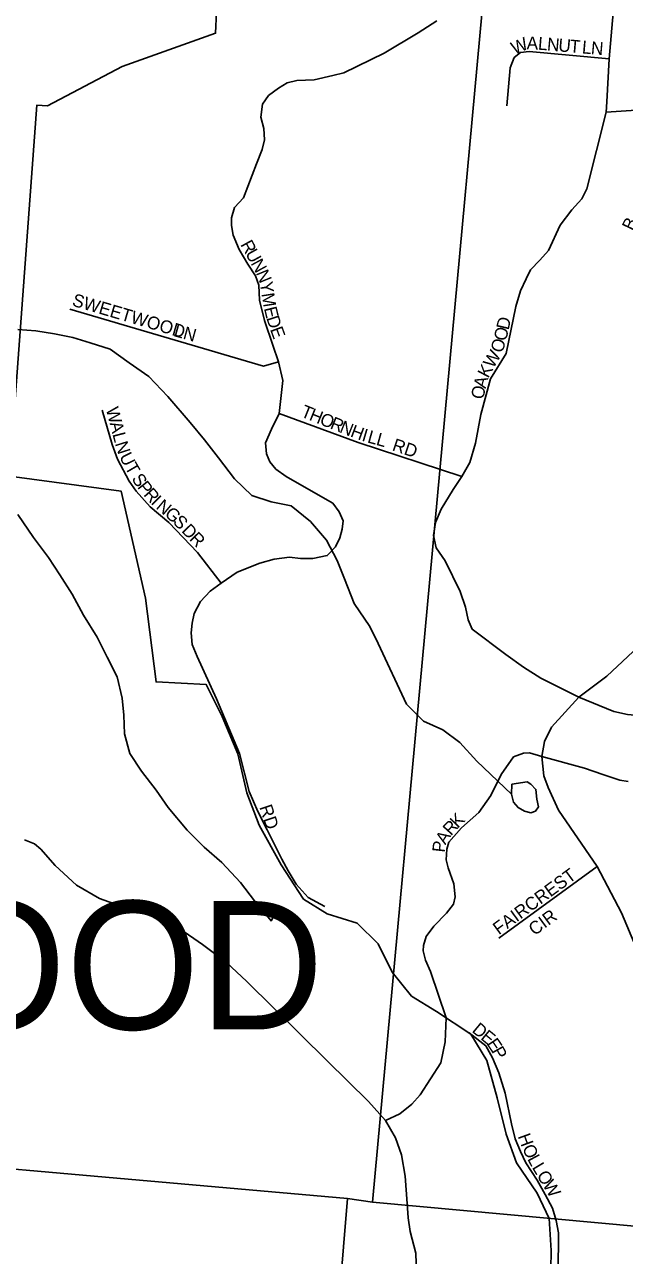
# Model space of a CAD drawing. Extents: x -209 to 4852, y 0 to 905.
# Drawn here: x 554.08 to 562.92, y 312.57 to 330.72 of the extents above; entities that cross this region are included whole.
import ezdxf

# ---------------------------------------------------------------- set-up
doc = ezdxf.new("R2010")
doc.units = 0
for name, color, linetype in [('GM_X_Airport_Location_Class_2', 7, 'Continuous'), ('GM_X_Airport_Location_Class_3', 7, 'Continuous'), ('GM_X_Corporation_Text', 7, 'Continuous'), ('GM_X_County_Road', 7, 'Continuous'), ('GM_X_Major_River', 7, 'Continuous'), ('GM_X_Minor_River', 7, 'Continuous'), ('GM_X_US_Location', 7, 'Continuous')]:
    doc.layers.add(name, color=color, linetype=linetype)

msp = doc.modelspace()

# ---------------------------------------------------------------- linework, layer by layer
at = {"layer": 'GM_X_Airport_Location_Class_2'}
for points in [[(562.664, 329.582), (562.698, 330.215), (562.814, 331.52), (562.894, 332.298), (562.899, 332.408), (562.886, 332.497), (562.717, 333.282), (562.551, 334.084), (562.073, 336.274)], [(558.51, 317.715), (558.264, 317.847), (558.087, 318.042), (557.97, 318.243), (557.876, 318.413), (557.66, 318.845), (557.523, 319.115), (557.392, 319.411), (557.252, 319.973), (556.91, 320.775), (556.628, 321.402), (556.552, 321.577), (556.539, 321.752), (556.552, 321.891), (556.583, 322.037), (556.675, 322.212), (556.818, 322.363), (556.98, 322.485), (557.218, 322.643), (557.55, 322.776), (557.761, 322.839), (557.989, 322.865), (558.151, 322.848), (558.333, 322.847), (558.544, 322.89), (558.665, 323.019), (558.73, 323.152), (558.762, 323.278), (558.777, 323.4), (558.72, 323.536), (558.625, 323.663), (558.274, 323.863), (557.937, 324.055), (557.788, 324.165), (557.7, 324.274), (557.649, 324.39), (557.636, 324.555), (557.72, 324.756), (557.834, 324.986), (557.863, 325.252), (557.887, 325.472), (557.824, 325.749), (557.743, 325.994), (557.618, 326.357), (557.547, 326.655), (557.534, 326.88), (557.485, 327.018), (557.375, 327.188), (557.244, 327.405), (557.159, 327.613), (557.132, 327.758), (557.135, 327.872), (557.177, 328.023), (557.309, 328.165), (557.503, 328.669), (557.584, 328.878), (557.618, 329.019), (557.607, 329.189), (557.565, 329.356), (557.592, 329.549), (557.68, 329.677), (557.824, 329.782), (557.953, 329.863), (558.096, 329.895), (558.349, 329.904), (558.626, 329.97), (558.79, 330.009), (559.381, 330.301), (559.885, 330.597), (560.162, 330.777)], [(562.698, 330.215), (561.521, 330.325), (561.395, 330.309), (561.3, 330.235), (561.243, 330.082), (561.194, 329.525)], [(562.252, 320.8), (561.695, 321.082), (561.438, 321.243), (561.175, 321.431), (560.68, 321.804), (560.623, 321.94), (560.58, 322.128), (560.505, 322.359), (560.285, 322.814), (560.151, 323.002), (560.111, 323.185), (560.14, 323.377), (560.226, 323.576), (560.401, 323.865), (560.526, 324.055), (560.644, 324.262), (560.73, 324.547), (560.81, 324.97), (560.95, 325.496), (561.18, 325.871), (561.325, 326.563), (561.395, 326.793), (561.475, 326.97), (561.54, 327.105), (561.679, 327.249), (561.808, 327.389), (561.976, 327.763), (562.151, 327.989), (562.296, 328.15), (562.371, 328.3), (562.655, 329.427), (562.664, 329.582)], [(562.655, 329.427), (563.248, 329.47), (565.146, 329.609)], [(554.748, 326.523), (557.604, 325.681), (557.824, 325.749)], [(555.228, 325.035), (555.374, 324.529), (555.451, 324.313), (555.625, 323.989), (555.727, 323.842), (555.934, 323.608), (556.208, 323.379), (556.633, 322.935), (556.98, 322.485)], [(557.834, 324.986), (559.001, 324.558), (560.526, 324.055)], [(562.252, 320.8), (562.767, 320.592), (562.973, 320.547), (563.193, 320.526), (563.36, 320.526), (563.457, 320.539), (563.616, 320.582), (563.748, 320.67), (563.851, 320.759), (564.242, 321.248), (564.495, 321.566), (564.611, 321.677), (564.677, 321.706), (565.048, 321.791), (565.787, 321.954), (565.902, 321.989), (566.031, 321.978), (566.355, 321.884), (566.36, 321.882)], [(563.101, 317.094), (562.884, 317.623), (562.523, 318.306), (561.955, 319.135), (561.799, 319.469), (561.735, 319.64), (561.706, 319.928), (561.745, 320.147), (561.85, 320.359), (562.252, 320.8), (562.665, 321.11), (563.205, 321.62)], [(560.298, 316.074), (560.066, 316.756), (559.994, 316.925), (559.96, 317.063), (559.962, 317.139), (560.003, 317.274), (560.114, 317.423), (560.301, 317.616), (560.404, 317.75), (560.43, 317.856), (560.412, 318.047), (560.327, 318.285), (560.299, 318.405), (560.306, 318.558), (560.335, 318.663), (560.525, 318.873), (560.778, 319.103), (560.955, 319.35), (561.109, 319.663), (561.292, 319.922), (561.438, 319.974), (561.527, 319.979), (561.706, 319.928), (562.336, 319.757), (562.606, 319.661), (562.857, 319.577), (562.98, 319.56)], [(559.866, 312.139), (559.85, 312.601), (559.765, 312.923), (559.739, 313.121), (559.721, 313.335), (559.691, 313.739), (559.637, 314.052), (559.551, 314.305), (559.404, 314.56), (559.152, 314.839), (558.541, 315.439), (557.357, 316.608), (557.059, 316.888), (556.707, 317.155), (556.37, 317.383), (556.023, 317.579), (555.654, 317.663), (555.187, 317.831), (554.847, 318.028), (554.533, 318.32), (554.321, 318.558), (554.226, 318.64), (554.08, 318.7)], [(561.075, 317.248), (562.523, 318.306)], [(559.404, 314.56), (559.612, 314.658), (559.792, 314.798), (559.912, 314.938), (560.218, 315.411), (560.285, 315.718), (560.298, 316.074)], [(561.944, 312.315), (561.955, 312.703), (561.953, 312.9), (561.92, 313.084), (561.864, 313.268), (561.755, 313.469), (561.639, 313.677), (561.471, 313.933), (561.392, 314.103), (561.314, 314.287), (561.259, 314.509), (561.165, 314.961), (561.074, 315.26), (560.981, 315.483), (560.88, 315.661), (560.638, 315.849)]]:
    msp.add_lwpolyline(points, dxfattribs=at)
at = {"layer": 'GM_X_County_Road'}
for points in [[(553.984, 326.224), (554.249, 326.203), (554.522, 326.158), (554.795, 326.105), (555.051, 326.03), (555.346, 325.932), (555.622, 325.735), (555.914, 325.53), (556.195, 325.234), (556.521, 324.853), (556.735, 324.597), (556.942, 324.333), (557.177, 324.023), (557.43, 323.774), (557.717, 323.683), (558.012, 323.622), (558.295, 323.395), (558.532, 323.115), (558.692, 322.815), (558.799, 322.546), (558.942, 322.185), (559.17, 321.845), (559.293, 321.591), (559.712, 320.698), (559.964, 320.449), (560.25, 320.32), (560.497, 320.131), (560.749, 319.859), (561.262, 319.373)], [(553.985, 323.495), (554.212, 323.155), (554.433, 322.86), (554.602, 322.605), (554.785, 322.319), (554.952, 322.011), (555.15, 321.687), (555.302, 321.394), (555.447, 321.101), (555.523, 320.788), (555.547, 320.536), (555.556, 320.262), (555.632, 319.971), (555.808, 319.709), (556.022, 319.429), (556.198, 319.174), (556.479, 318.84), (556.732, 318.591), (556.992, 318.364), (557.266, 318.068), (557.473, 317.797), (557.717, 317.502), (557.749, 317.555)]]:
    msp.add_lwpolyline(points, dxfattribs=at)
at = {"layer": 'GM_X_Major_River'}
for points in [[(561.265, 319.518), (561.262, 319.373), (561.29, 319.251), (561.357, 319.174), (561.454, 319.119), (561.545, 319.094), (561.614, 319.123), (561.66, 319.183), (561.632, 319.298)], [(561.632, 319.298), (561.62, 319.442), (561.545, 319.52), (561.493, 319.551), (561.265, 319.518)]]:
    msp.add_lwpolyline(points, dxfattribs=at)
at = {"layer": 'GM_X_Minor_River'}
for points in [[(541.147, 335.189), (561.048, 333.339), (559.212, 313.354), (558.841, 313.406), (539.664, 315.099), (539.188, 315.131)], [(571.768, 312.203), (571.768, 332.441), (561.048, 333.339), (559.212, 313.354)], [(539.664, 315.099), (558.841, 313.406), (558.136, 304.853), (558.13, 304.535), (539.314, 310.159)], [(571.768, 303.667), (571.768, 312.203), (559.212, 313.354), (558.841, 313.406), (558.136, 304.853)]]:
    msp.add_lwpolyline(points, close=True, dxfattribs=at)
at = {"layer": 'GM_X_US_Location'}
for points in [[(561.834, 312.092), (561.845, 312.639), (561.815, 313.111), (561.638, 313.489), (561.334, 313.933), (561.181, 314.356), (561.048, 314.892), (560.899, 315.444), (560.662, 315.832), (560.157, 316.168), (559.786, 316.394), (559.502, 316.745), (559.296, 317.163), (558.987, 317.469), (558.545, 317.606), (558.195, 317.823), (557.863, 318.328), (557.542, 318.916), (557.36, 319.393), (557.228, 319.968), (556.996, 320.515), (556.761, 320.987), (556.02, 321.027), (555.864, 322.263), (555.506, 323.841), (553.861, 324.063), (554.261, 329.532), (554.42, 329.521), (555.519, 330.105), (556.898, 330.594), (556.984, 332.485)], [(556.984, 332.485), (556.898, 330.594), (555.519, 330.105), (554.42, 329.521), (554.261, 329.532), (553.861, 324.063), (555.506, 323.841), (555.864, 322.263), (556.02, 321.027), (556.761, 320.987), (556.996, 320.515), (557.228, 319.968), (557.36, 319.393), (557.542, 318.916), (557.863, 318.328), (558.195, 317.823), (558.545, 317.606), (558.987, 317.469), (559.296, 317.163), (559.502, 316.745), (559.786, 316.394), (560.157, 316.168), (560.662, 315.832), (560.899, 315.444), (561.048, 314.892), (561.181, 314.356), (561.334, 313.933), (561.638, 313.489), (561.815, 313.111), (561.845, 312.639), (561.834, 312.092)], [(561.834, 312.092), (561.845, 312.639), (561.815, 313.111), (561.638, 313.489), (561.334, 313.933), (561.181, 314.356), (561.048, 314.892), (560.899, 315.444), (560.662, 315.832), (560.157, 316.168), (559.786, 316.394), (559.502, 316.745), (559.296, 317.163), (558.987, 317.469), (558.545, 317.606), (558.195, 317.823), (557.863, 318.328), (557.542, 318.916), (557.36, 319.393), (557.228, 319.968), (556.996, 320.515), (556.761, 320.987), (556.02, 321.027), (555.864, 322.263), (555.506, 323.841), (553.861, 324.063), (554.261, 329.532), (554.42, 329.521), (555.519, 330.105), (556.898, 330.594), (556.984, 332.485)]]:
    msp.add_lwpolyline(points, dxfattribs=at)

# ---------------------------------------------------------------- texts
at = {"layer": 'GM_X_Airport_Location_Class_3'}
for s, height, rotation, p in [('W', 0.189, 22.9005, (561.303, 330.275)), ('A', 0.189, 358.776, (561.482, 330.355)), ('L', 0.189, 355.4882, (561.646, 330.352)), ('N', 0.189, 355.0984, (561.779, 330.341)), ('U', 0.189, 355.0984, (561.945, 330.327)), ('T', 0.189, 355.1025, (562.111, 330.313)), ('L', 0.189, 355.0867, (562.294, 330.297)), ('N', 0.189, 355.094, (562.426, 330.286)), ('B', 0.189, 63.978, (563.05, 327.667)), ('R', 0.189, 298.814, (557.259, 327.478)), ('U', 0.189, 298.8269, (557.331, 327.347)), ('N', 0.189, 298.8232, (557.411, 327.201)), ('N', 0.189, 292.1626, (557.489, 327.06)), ('Y', 0.189, 278.6432, (557.549, 326.917)), ('SWEETWOOD', 0.1894, 343.6093, (554.771, 326.578)), ('M', 0.189, 279.0176, (557.574, 326.751)), ('E', 0.189, 283.5724, (557.609, 326.538)), ('D', 0.189, 287.7997, (557.644, 326.394)), ('D', 0.189, 77.1299, (561.217, 326.208)), ('LN', 0.1894, 344.474, (556.271, 326.128)), ('E', 0.189, 290.1435, (557.698, 326.227)), ('O', 0.189, 77.1584, (561.18, 326.045)), ('O', 0.189, 71.8136, (561.123, 325.868)), ('W', 0.189, 59.0622, (560.992, 325.641)), ('K', 0.189, 62.1641, (560.916, 325.496)), ('A', 0.189, 75.3488, (560.878, 325.345)), ('O', 0.189, 77.777, (560.843, 325.184)), ('W', 0.189, 284.5664, (555.279, 325.053)), ('T', 0.189, 338.0464, (558.141, 324.944)), ('H', 0.189, 338.0443, (558.265, 324.894)), ('O', 0.189, 338.0443, (558.42, 324.831)), ('R', 0.189, 338.0453, (558.574, 324.769)), ('A', 0.189, 284.5611, (555.334, 324.843)), ('N', 0.189, 338.0443, (558.713, 324.713)), ('H', 0.189, 339.4994, (558.873, 324.649)), ('I', 0.189, 343.385, (559.042, 324.586)), ('L', 0.189, 344.268, (559.125, 324.561)), ('L', 0.189, 284.5531, (555.376, 324.682)), ('N', 0.189, 287.6508, (555.412, 324.542)), ('L', 0.189, 344.3471, (559.254, 324.525)), ('RD', 0.1894, 341.5723, (559.489, 324.444)), ('U', 0.189, 296.3181, (555.474, 324.354)), ('T', 0.189, 300.0925, (555.555, 324.193)), ('S', 0.189, 303.2384, (555.653, 324.024)), ('P', 0.189, 308.1979, (555.736, 323.898)), ('R', 0.189, 311.7099, (555.827, 323.784)), ('I', 0.189, 315.1423, (555.935, 323.663)), ('N', 0.189, 320.1574, (556.008, 323.592)), ('G', 0.189, 318.5879, (556.135, 323.486)), ('S', 0.189, 314.6523, (556.257, 323.378)), ('D', 0.189, 313.8844, (556.385, 323.248)), ('R', 0.189, 313.8967, (556.501, 323.128)), ('RD', 0.1894, 288.4186, (557.541, 319.181)), ('K', 0.189, 45.85, (560.468, 318.86)), ('R', 0.189, 47.7312, (560.368, 318.75)), ('A', 0.189, 57.8556, (560.285, 318.616)), ('P', 0.189, 83.7322, (560.278, 318.505)), ('FAIRCREST', 0.1894, 36.2542, (561.074, 317.289)), ('CIR', 0.1894, 36.3883, (561.6, 317.277)), ('D', 0.189, 320.463, (560.666, 315.873)), ('E', 0.189, 320.4568, (560.794, 315.766)), ('E', 0.189, 303.978, (560.887, 315.692)), ('P', 0.189, 299.328, (560.96, 315.585)), ('H', 0.189, 290.1493, (561.35, 314.327)), ('O', 0.189, 294.6818, (561.414, 314.155)), ('L', 0.189, 298.2777, (561.489, 313.992)), ('L', 0.189, 301.0833, (561.557, 313.866)), ('O', 0.189, 301.204, (561.626, 313.751)), ('W', 0.189, 301.2239, (561.713, 313.608))]:
    msp.add_text(s, height=height, rotation=rotation, dxfattribs=at).set_placement(p)
at = {"layer": 'GM_X_Corporation_Text'}
msp.add_text('OAKWOOD', height=1.8939, rotation=0, dxfattribs=at).set_placement((544.985, 315.901))

doc.saveas('drawing.dxf')
